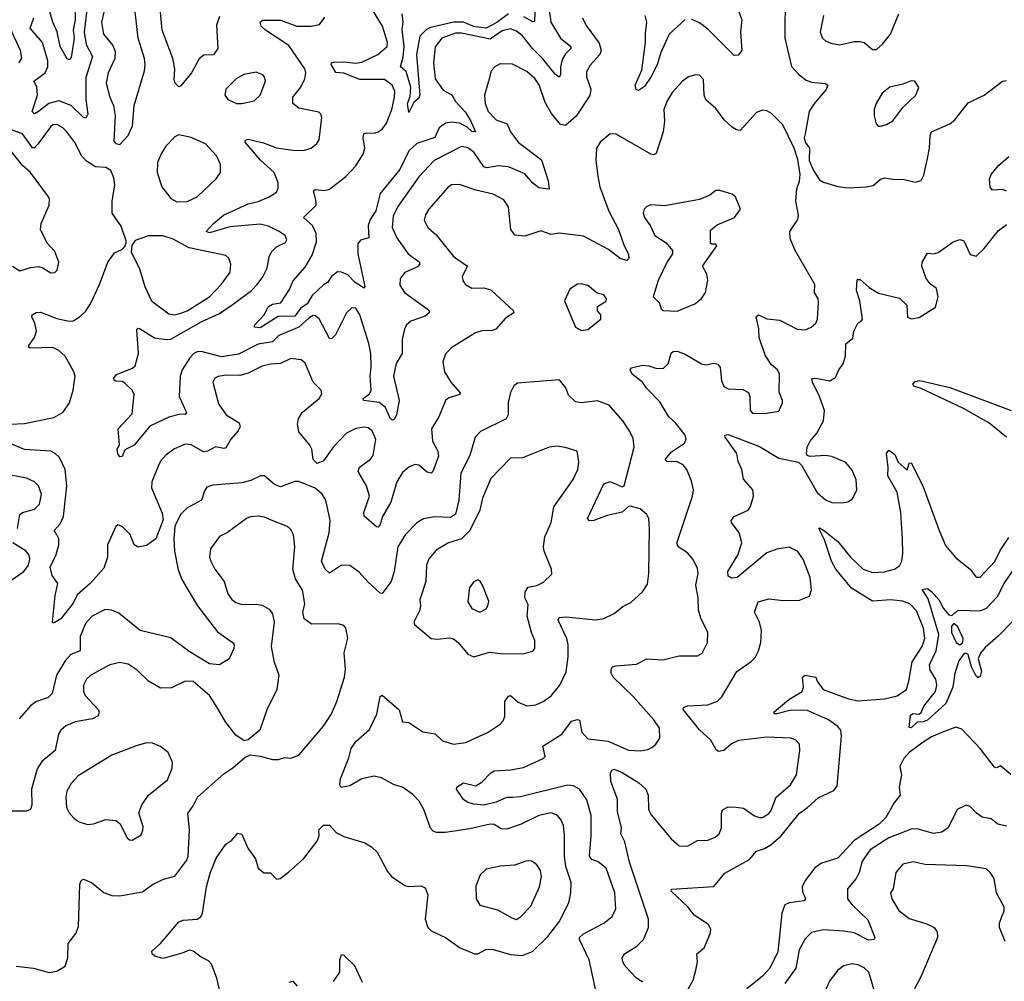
# Model space of a CAD drawing. Extents: x 1771496 to 1971148, y 471553 to 643630.
# Tile 499 of 656: x 1844372 to 1849213, y 620340 to 625066. Entities that reach past the tile are written whole.
import ezdxf

# ---------------------------------------------------------------- set-up
doc = ezdxf.new("R2010")
doc.units = 0

msp = doc.modelspace()

# ---------------------------------------------------------------- linework, layer by layer
at = {"layer": '0CON10XD'}
for points in [[(1844642.6, 625135), (1844644.3, 625065), (1844635.1, 625015), (1844639.6, 624975), (1844625, 624880), (1844615, 624869.2), (1844604.6, 624874.6), (1844570.4, 624935), (1844556.4, 625006.4), (1844534.2, 625054.2), (1844492.3, 625202.3)], [(1848135.6, 625194.4), (1848134.1, 624975), (1848166.9, 624836.9), (1848204.8, 624794.8), (1848238.5, 624768.5), (1848265, 624758.9), (1848333.3, 624753.3), (1848345.8, 624745), (1848337.1, 624722.9), (1848275, 624650), (1848254.4, 624615), (1848234.2, 624505.8), (1848230, 624485), (1848234.4, 624465), (1848255.6, 624435), (1848253.8, 624375), (1848275, 624325.7), (1848305, 624280), (1848325, 624267.5), (1848395, 624247.1), (1848445, 624240)], [(1846975.3, 625115), (1846983.5, 625055), (1847030.8, 624975), (1847082.2, 624935), (1847082.2, 624925), (1847055, 624899.5), (1847039, 624871), (1847031.6, 624835), (1847031.9, 624795), (1847025, 624784.3), (1847005, 624799.5), (1846945, 624874.7), (1846894.2, 624924.2), (1846845, 624987.6), (1846815, 625010.7), (1846785, 625021.8), (1846745, 625012), (1846685, 624971), (1846545, 625001), (1846515, 624999.5), (1846447.9, 624975), (1846415, 624932.9), (1846405.9, 624855), (1846415.4, 624775), (1846455, 624720.9), (1846497.4, 624697.4), (1846515.4, 624665), (1846562.9, 624612.9), (1846587.1, 624575), (1846613.3, 624515), (1846595, 624516.7), (1846569.9, 624539.9), (1846535, 624558), (1846495, 624563.2), (1846465, 624558.7), (1846435, 624535.4), (1846413.2, 624486.8), (1846325, 624457.4), (1846285, 624422.5), (1846240.5, 624329.5), (1846145, 624212.7), (1846122.7, 624127.3), (1846095.7, 624085), (1846085.4, 624055.4), (1846088.1, 623995), (1846047.1, 623982.9), (1846034.7, 623965.3), (1846035.4, 623915), (1846068.8, 623755), (1846065, 623747.5), (1846052, 623755), (1846020.9, 623775), (1845985, 623812), (1845955, 623825.4), (1845935, 623826.9), (1845905.5, 623805), (1845885.4, 623774.6), (1845865, 623763.3), (1845809.4, 623710.6), (1845785, 623670.6), (1845753, 623647), (1845725, 623608.5), (1845642.1, 623607.9), (1845555, 623552.4), (1845526, 623555), (1845527.1, 623565), (1845574.2, 623615), (1845595, 623656.7), (1845615, 623668.9), (1845656.2, 623675), (1845699.3, 623740.7), (1845716.6, 623783.4), (1845775, 623850.5), (1845810.3, 623909.7), (1845831.5, 623975), (1845830.5, 624015), (1845812, 624055), (1845767.5, 624095), (1845829.6, 624155), (1845830.4, 624175), (1845817.1, 624225), (1845825, 624231.9), (1845872.3, 624227.7), (1845895, 624233.2), (1845975, 624295.4), (1846025, 624348.8), (1846061.6, 624405), (1846069.6, 624435), (1846060.5, 624485), (1846064.3, 624505), (1846075, 624510.5), (1846115, 624508.2), (1846135, 624514.6), (1846155, 624529.1), (1846175, 624557.8), (1846202.4, 624625), (1846215.6, 624685), (1846215.8, 624715), (1846202.7, 624745), (1846165, 624771.8), (1846045, 624772.3), (1845965, 624804.3), (1845927, 624807), (1845903.5, 624846.5), (1845905.6, 624854.4), (1845915, 624857.1), (1845965, 624859), (1846025, 624852.2), (1846055, 624857.1), (1846132.5, 624895), (1846178.9, 624935), (1846180.4, 624955), (1846155.4, 625035), (1846088.1, 625145)], [(1844702, 625115), (1844689.7, 625005), (1844698.3, 624945), (1844729.5, 624885), (1844697.4, 624782.6), (1844697.1, 624675), (1844707.3, 624602.7), (1844697.3, 624582.7), (1844685, 624585.5), (1844625.2, 624645.2), (1844565, 624668.2), (1844515, 624654.8), (1844465.2, 624614.8), (1844445, 624603.1), (1844433.8, 624615), (1844459.4, 624695), (1844456.6, 624736.6), (1844442.2, 624765), (1844497.3, 624805), (1844509.6, 624835), (1844511, 624865), (1844484, 624954), (1844423.8, 625025), (1844441.2, 625075)], [(1844786.1, 625103.9), (1844773.7, 625053.7), (1844783.3, 624995), (1844829.4, 624939.4), (1844840.7, 624910.7), (1844840, 624875), (1844807.5, 624805), (1844797.7, 624755), (1844814.6, 624685), (1844833.2, 624645), (1844840.9, 624595), (1844835, 624470), (1844845, 624457.5), (1844865, 624452.5)], [(1844865, 624452.5), (1844905, 624496.7), (1844925.8, 624545), (1844934.4, 624645), (1844985.3, 624815), (1844988.4, 624845), (1844985.3, 624875), (1844954.1, 624975), (1844939.6, 625105)], [(1845355, 625082), (1845339.8, 625040.2), (1845345.7, 624924.3), (1845325, 624893.8), (1845278, 624892), (1845255, 624874.4), (1845217.1, 624805), (1845165, 624741.1), (1845155, 624735.8), (1845136.7, 624755), (1845131.5, 624771.5), (1845135.4, 624825), (1845125.5, 624875), (1845071.8, 625015), (1845064, 625105)], [(1846775, 625095.2), (1846718.1, 625051.9), (1846665, 625024.5), (1846605, 625032.6), (1846554.7, 625054.7), (1846506.4, 625053.6), (1846392.1, 625027.9), (1846372.1, 625017.9), (1846338.8, 624985), (1846323.4, 624895), (1846340, 624695), (1846335, 624680), (1846310, 624660), (1846285, 624610), (1846279.1, 624655), (1846291.7, 624688.3), (1846294.8, 624735), (1846271.6, 624811.6), (1846244.4, 624835), (1846258.3, 624881.7), (1846262, 624935), (1846251.8, 625018.2), (1846257, 625055), (1846252.6, 625095)], [(1846904.8, 625105), (1846902.7, 625057.3), (1846895, 625055.6), (1846850.5, 625080.5)], [(1847905.5, 625115.5), (1847923.6, 625065), (1847915.6, 625005), (1847923.1, 624915), (1847905, 624892.5), (1847885, 624890), (1847755, 625019.2), (1847715, 625050.8), (1847675, 625068.5)], [(1848585, 624919.2), (1848615, 624945.7), (1848654.6, 624995.4), (1848694.4, 625095)], [(1847139.5, 625075), (1847157.8, 625037.8), (1847221.7, 624951.7), (1847231.8, 624915), (1847223.8, 624895), (1847176.9, 624843.1), (1847159.8, 624810.2), (1847159.5, 624785), (1847180, 624725), (1847175.9, 624694.1), (1847108, 624592), (1847055, 624546.7), (1847030.6, 624550.6), (1846986.4, 624605), (1846955, 624660), (1846925.5, 624745.5), (1846905, 624776.9), (1846865, 624811.1), (1846795, 624847.3), (1846735, 624848.9), (1846708.8, 624835), (1846690, 624815), (1846676.7, 624765), (1846657.5, 624695), (1846660.4, 624655), (1846675.5, 624615), (1846714.7, 624574.7), (1846769.4, 624555), (1846785.9, 624515.9), (1846825, 624462.5), (1846937.4, 624377.4), (1846971.2, 624275), (1846975.8, 624234.2), (1846925, 624240.8), (1846895, 624263.1), (1846855, 624308.2), (1846775, 624343.2), (1846725, 624348.1), (1846668.9, 624338.9), (1846655, 624342.9), (1846605, 624415.4), (1846575, 624435.9), (1846545, 624442.7), (1846409.4, 624375), (1846335, 624293.5), (1846231.5, 624148.5), (1846208.6, 624101.4), (1846203.8, 624045), (1846226.2, 623995), (1846282.9, 623915), (1846335.8, 623875.8), (1846339.4, 623865), (1846328.3, 623851.7), (1846265, 623824), (1846242.5, 623795), (1846241.7, 623761.7), (1846263.5, 623725), (1846375.8, 623645), (1846385.8, 623635), (1846386, 623625), (1846365, 623610), (1846294.7, 623585.3), (1846273.3, 623566.7), (1846264, 623546), (1846253.3, 623495), (1846253.4, 623425), (1846223.5, 623376.5), (1846209.7, 623315), (1846237.1, 623195), (1846224.4, 623125), (1846215, 623103.3), (1846205, 623098), (1846195, 623104.2), (1846170, 623160), (1846140, 623185), (1846063.3, 623195), (1846061.4, 623205), (1846091.9, 623228.1), (1846100.8, 623245), (1846094.8, 623314.8), (1846099.4, 623360.6), (1846099.2, 623425), (1846089.1, 623475), (1846045, 623616), (1846025, 623648.6), (1846005, 623650.6), (1845979.5, 623625), (1845925, 623517.5), (1845905, 623497.5), (1845895, 623500), (1845845, 623595.6), (1845825, 623611.5), (1845815, 623611.8), (1845795, 623600.7), (1845745.2, 623554.8), (1845646.9, 623515), (1845615, 623482.4), (1845545, 623471.3), (1845448, 623422), (1845365, 623409.2), (1845265, 623436), (1845245, 623434.3), (1845227.7, 623425), (1845208.6, 623405), (1845171, 623345), (1845161.6, 623315), (1845155.4, 623215), (1845192, 623135), (1845185, 623126.2), (1845162.2, 623127.8), (1845105, 623112.2), (1845012.2, 623067.8), (1844935.6, 622975), (1844888.3, 622951.7), (1844875, 622920), (1844865, 622917.5), (1844855, 622933.3), (1844852, 622955), (1844862, 622975), (1844856, 623055), (1844925, 623129.2), (1844935.5, 623225), (1844925.6, 623245), (1844889.5, 623279.5), (1844875, 623287.8), (1844845, 623289.4), (1844836, 623295), (1844834.4, 623305), (1844847.3, 623322.7), (1844926.2, 623353.8), (1844940, 623365), (1844955.7, 623425), (1844947.3, 623542.7), (1844955, 623550), (1844965, 623547.1), (1845035, 623502.7), (1845093.9, 623493.9), (1845115, 623496.5), (1845265, 623581.9), (1845355, 623622.3), (1845422.2, 623667.8), (1845511.2, 623735), (1845540, 623765), (1845567.5, 623802.5), (1845588.4, 623845), (1845598.5, 623901.5), (1845609.5, 623925), (1845635, 623950), (1845678.8, 623971.2), (1845685.9, 623984.1), (1845677.5, 624005), (1845648.6, 624025), (1845595, 624051.1), (1845555, 624060.7), (1845405, 624049), (1845305, 624019.5), (1845289.2, 624025), (1845325.4, 624065), (1845374.8, 624105.2), (1845495, 624160.8), (1845545, 624172.7), (1845598.8, 624195), (1845635, 624218.8), (1845642.1, 624237.9), (1845642.2, 624265), (1845623.8, 624315), (1845556.6, 624376.6), (1845480, 624465), (1845482.9, 624475), (1845495, 624480), (1845570.9, 624460.9), (1845635, 624437.1), (1845715, 624425.5), (1845767, 624423), (1845805.6, 624434.4), (1845832.7, 624457.3), (1845844.1, 624475.9), (1845857.5, 624585), (1845852.7, 624602.7), (1845842.7, 624612.7), (1845745, 624630.9), (1845715.5, 624655), (1845714.5, 624685), (1845754.6, 624735), (1845773.8, 624775), (1845778.5, 624805), (1845773.8, 624825), (1845695, 624939.1), (1845580, 625015), (1845558.6, 625035), (1845553.8, 625055), (1845565.8, 625064.2), (1845655, 625064.6), (1845735, 625034.7), (1845805.4, 625034.6), (1845846.6, 625043.4), (1845871.7, 625078.3)], [(1847645, 625067.8), (1847564.7, 624995), (1847524.8, 624905), (1847505.9, 624845), (1847475.5, 624784.5), (1847445, 624737.5), (1847415, 624718), (1847403, 624723), (1847399.1, 624745), (1847431.7, 624818.3), (1847449, 624955), (1847449.1, 624999.1), (1847455.2, 625055), (1847447, 625087)], [(1848323.6, 625086.4), (1848308, 625005), (1848320, 624975), (1848335, 624962), (1848360.9, 624950.9), (1848405, 624943.3), (1848475, 624958.9), (1848505, 624959.2), (1848525, 624953.8), (1848565, 624920), (1848585, 624919.2)], [(1844367.5, 624855), (1844383, 624877), (1844375.6, 624915), (1844324.7, 625025)], [(1845465, 624654.4), (1845525, 624667.5), (1845554, 624695), (1845580, 624765), (1845576.2, 624785), (1845566.7, 624795), (1845535, 624808.6), (1845473.4, 624796.6), (1845436.2, 624775), (1845386.2, 624725), (1845381.2, 624695), (1845395, 624673.8), (1845437.5, 624655), (1845465, 624654.4)], [(1847213.3, 620255), (1847171.8, 620445), (1847124.6, 620545), (1847125.4, 620555), (1847145, 620572.8), (1847245, 620626.5), (1847285, 620658.6), (1847303.8, 620696.2), (1847298.2, 620775), (1847256.5, 620896.5), (1847216.9, 620926.9), (1847185, 620939.2), (1847173.4, 620955), (1847182.3, 621055), (1847182.1, 621155), (1847161.2, 621231.2), (1847125, 621284.3), (1847095, 621300), (1847065, 621304.1), (1846835, 621246.2), (1846797.1, 621242.9), (1846765, 621242.9), (1846715, 621220.3), (1846655, 621205.8), (1846605, 621211.2), (1846575, 621219.3), (1846554.3, 621234.3), (1846520, 621285), (1846521.2, 621295), (1846555, 621316.2), (1846615, 621300.8), (1846645, 621318.6), (1846689.4, 621365), (1846705, 621373.8), (1846785, 621378.9), (1846848.7, 621391.3), (1846945.7, 621435), (1846956.5, 621445), (1846943.5, 621496.5), (1847037.1, 621555), (1847085, 621618.1), (1847115, 621627.5), (1847125, 621623.3), (1847136.5, 621565), (1847165, 621532.1), (1847265, 621520.8), (1847365, 621475.4), (1847425, 621473.6), (1847460.7, 621479.3), (1847480.7, 621489.3), (1847500, 621505), (1847519.2, 621535), (1847518.1, 621585), (1847489.5, 621625), (1847389.3, 621739.3), (1847290, 621835), (1847280, 621855), (1847280, 621875), (1847286.7, 621885), (1847305, 621891.4), (1847405, 621899.4), (1847455, 621925.7), (1847535, 621920), (1847615, 621940), (1847705, 621940), (1847727.3, 621952.7), (1847754.2, 622005), (1847755.8, 622055), (1847721.4, 622125), (1847710, 622165), (1847707.7, 622225), (1847696.4, 622286.4), (1847707.6, 622345), (1847705, 622368.8), (1847683.3, 622413.3), (1847655.4, 622445.4), (1847609.2, 622475), (1847603.6, 622493.6), (1847680.6, 622725), (1847684.4, 622755.6), (1847675, 622798.8), (1847651.8, 622855), (1847635, 622878.9), (1847605, 622892.5), (1847555.7, 622895.7), (1847546, 622905), (1847577.4, 622942.6), (1847641.5, 622985), (1847649.1, 623005), (1847644.5, 623025), (1847596.9, 623085), (1847563.5, 623115), (1847518.8, 623188.8), (1847454.7, 623254.7), (1847434.7, 623284.7), (1847384.2, 623325), (1847373.3, 623345), (1847380, 623355), (1847435, 623368.5), (1847465, 623365.4), (1847505, 623351.5), (1847536.9, 623353.1), (1847560, 623375), (1847575, 623428), (1847585, 623435.6), (1847605, 623436.9), (1847645, 623423.1), (1847725, 623374.5), (1847745, 623370.5), (1847785, 623378.1), (1847805, 623373.8), (1847816.8, 623356.8), (1847822.4, 623292.4), (1847835, 623263.8), (1847855, 623252), (1847928.3, 623248.3), (1847955, 623233.3), (1847961.4, 623215), (1847964, 623145), (1847975, 623133.3), (1848035, 623131.2), (1848105, 623142.5), (1848122.5, 623182.5), (1848123.3, 623195), (1848106, 623235), (1848107.3, 623325), (1848097.5, 623345), (1848069.3, 623369.3), (1848037.4, 623417.4), (1848008.2, 623505), (1848006.3, 623546.3), (1847993.3, 623606.7), (1848005, 623615.8), (1848045, 623595.8), (1848109.4, 623589.4), (1848195, 623545.6), (1848235, 623542.7), (1848264.2, 623555), (1848287.5, 623575), (1848294.4, 623595), (1848300.6, 623675), (1848298.9, 623695), (1848280.6, 623725), (1848281.8, 623765), (1848183.1, 623935), (1848160.4, 623990.4), (1848159.1, 624025), (1848197.8, 624085), (1848201.4, 624105), (1848188.6, 624175), (1848192.9, 624235), (1848206.4, 624273.6), (1848209.2, 624305), (1848199, 624379), (1848180, 624435), (1848125, 624548.9), (1848068.1, 624605), (1848045, 624617.8), (1848025, 624621.9), (1847995, 624610), (1847915, 624521.9), (1847896.7, 624525), (1847875, 624538.1), (1847835.6, 624575), (1847795, 624629.4), (1847745, 624672.9), (1847737.3, 624695), (1847735, 624772.5), (1847715, 624793.8), (1847695, 624796), (1847660, 624785), (1847630.8, 624765), (1847580.8, 624709.2), (1847553.3, 624665), (1847538.9, 624625), (1847541.9, 624568.1), (1847535.5, 624515), (1847500.9, 624409.1), (1847487.8, 624402.2), (1847475, 624405.6), (1847305, 624504.2), (1847275, 624505.8), (1847226, 624465), (1847208.1, 624435), (1847204.5, 624374.5), (1847215, 624296.7), (1847225.4, 624245), (1847269.3, 624125), (1847316.6, 624035), (1847344.2, 623954.2), (1847365, 623913.8), (1847367.8, 623892.2), (1847356.6, 623883.4), (1847325, 623893.5), (1847266.7, 623936.7), (1847145, 624002.5), (1847025, 624017.5), (1846985, 624011.1), (1846935, 624028.5), (1846855, 624002.1), (1846806.9, 624006.9), (1846786.4, 624035), (1846774.7, 624144.7), (1846751.8, 624181.8), (1846699.6, 624209.6), (1846615, 624229.1), (1846535, 624256.9), (1846495.5, 624254.5), (1846475, 624240.6), (1846383.1, 624135), (1846366.7, 624106.7)], [(1848445, 624240), (1848535, 624244.2), (1848569.1, 624250.9), (1848605, 624282.5), (1848625, 624289.4), (1848675, 624280.6), (1848715, 624283.1), (1848775, 624268), (1848804.1, 624275.9), (1848817, 624303), (1848835.4, 624384.6), (1848845.5, 624435), (1848848.2, 624495), (1848855.7, 624515), (1848945.4, 624554.6), (1848970, 624575), (1849035, 624657.1), (1849115, 624695.5), (1849205, 624764.4), (1849225, 624768.1)], [(1848605, 624543.3), (1848635, 624551.2), (1848665, 624568.8), (1848714.5, 624635.5), (1848778.8, 624695), (1848793, 624733), (1848773.8, 624763.8), (1848755, 624766.2), (1848715, 624750), (1848650, 624735), (1848613.3, 624705), (1848583.3, 624655), (1848573.8, 624625), (1848573.9, 624593.9), (1848583.3, 624555), (1848593.9, 624543.9), (1848605, 624543.3)], [(1844258, 623075), (1844395, 623081.1), (1844539.5, 623110.5), (1844585, 623137.8), (1844617.3, 623182.7), (1844635.3, 623245), (1844643.9, 623315), (1844638.7, 623335), (1844595, 623412.9), (1844565, 623440.9), (1844535, 623455.3), (1844422.7, 623452.7), (1844416.2, 623455), (1844416.9, 623465), (1844445, 623504.2), (1844453.8, 623535), (1844446.2, 623576.2), (1844432, 623605), (1844433.8, 623615), (1844452.6, 623627.4), (1844475, 623629.2), (1844555, 623598.5), (1844615.5, 623584.5), (1844635, 623586.7), (1844664.2, 623605), (1844695, 623631.4), (1844720.8, 623669.2), (1844764.4, 623765), (1844804.6, 623875.4), (1844838.9, 623921.1), (1844873.8, 623936.2), (1844888.8, 623951.2), (1844897.5, 623975), (1844871.2, 624051.2), (1844826.2, 624115), (1844826, 624175), (1844839.2, 624255), (1844835, 624290), (1844820, 624325), (1844795, 624340), (1844745, 624342.5), (1844700.5, 624370.5), (1844678.2, 624395), (1844642.8, 624462.8), (1844603.3, 624515), (1844584.5, 624535), (1844555, 624551.2), (1844535, 624550), (1844525, 624541.5), (1844460.8, 624455), (1844445, 624436.9), (1844435, 624436.9), (1844385, 624506), (1844326.7, 624526.7)], [(1845145, 624170.5), (1845195, 624172.7), (1845244.7, 624195.3), (1845337.5, 624285), (1845359.2, 624315), (1845360, 624355), (1845341.9, 624395), (1845285, 624455.6), (1845215, 624487.3), (1845155, 624500), (1845135, 624490), (1845090.6, 624445), (1845068.9, 624411.1), (1845049.2, 624365), (1845048.6, 624315), (1845070.6, 624245), (1845115, 624186.9), (1845145, 624170.5)], [(1844336.7, 623855), (1844372.5, 623832.5), (1844425, 623848.6), (1844465, 623852.9), (1844485, 623847.5), (1844525, 623822), (1844545, 623823.8), (1844556.2, 623835), (1844564, 623875), (1844545, 623926.7), (1844507.8, 623967.8), (1844474.6, 624034.6), (1844477.3, 624065), (1844517.1, 624155), (1844519.2, 624185), (1844514.2, 624195), (1844424.6, 624315), (1844385, 624349.6), (1844330.5, 624420.5)], [(1849223.6, 624223.6), (1849205, 624232), (1849155, 624228.8), (1849143.8, 624243.8), (1849141.2, 624285), (1849148.8, 624305), (1849185, 624350), (1849235, 624393.8)], [(1847605, 623634.5), (1847690.9, 623669.1), (1847724.4, 623695.6), (1847744.3, 623725), (1847755.7, 623785.7), (1847750, 623815), (1847730, 623855), (1847800, 623955), (1847795, 623962.5), (1847775, 623962.5), (1847768.3, 623968.3), (1847768.3, 624031.7), (1847801.7, 624058.3), (1847887.5, 624095), (1847916.7, 624135), (1847891.2, 624195), (1847875, 624208.8), (1847815, 624227.5), (1847795, 624227.5), (1847765, 624203.3), (1847715, 624183.3), (1847545, 624152), (1847475, 624156), (1847455, 624148.8), (1847442, 624135), (1847438, 624115), (1847444, 624095), (1847472, 624055), (1847495.7, 624005.7), (1847550.3, 623970.3), (1847581.7, 623931.7), (1847581.2, 623915), (1847555, 623876.2), (1847511.5, 623785), (1847486.7, 623705), (1847516.2, 623676.2), (1847525.7, 623645.7), (1847535, 623637.5), (1847605, 623634.5)], [(1846366.7, 624106.7), (1846361.3, 624081.3), (1846379.2, 624045), (1846419.5, 624009.5), (1846505, 623902.9), (1846573.8, 623855), (1846547.5, 623805), (1846550.8, 623785), (1846564, 623765), (1846595, 623747.1), (1846655, 623748.1), (1846688.6, 623738.6), (1846800, 623635), (1846801.2, 623625), (1846760.5, 623599.5), (1846714, 623545), (1846695, 623538.5), (1846645, 623537.9), (1846613, 623527), (1846497.5, 623455), (1846465.6, 623424.4), (1846452.2, 623385), (1846461.1, 623335), (1846492.5, 623285), (1846537.3, 623232.7), (1846535.5, 623224.5), (1846482.5, 623207.5), (1846465, 623194.3), (1846432.4, 623115), (1846396.8, 623055), (1846401.5, 622995), (1846427.5, 622945), (1846430.5, 622920.5), (1846402.9, 622845), (1846395, 622837.1), (1846375, 622842.7), (1846335, 622877.1), (1846315, 622880.5), (1846285, 622867.5), (1846255, 622841.1), (1846226.9, 622795), (1846197.1, 622695), (1846155.4, 622625), (1846144.3, 622585), (1846135, 622572), (1846126, 622574), (1846065.6, 622625.6), (1846064.6, 622645), (1846092.7, 622725), (1846077.3, 622775), (1846036.4, 622845), (1846043.3, 622866.7), (1846095.5, 622905), (1846109.3, 622925), (1846123.1, 623003.1), (1846105.9, 623045.9), (1846085, 623060.6), (1846065, 623063.5), (1846025, 623056.4), (1845979.2, 623035), (1845915, 622967.5), (1845865, 622897.8), (1845835, 622884.5), (1845814.5, 622905), (1845808.6, 622955), (1845798.6, 622975), (1845745, 623041.2), (1845738.7, 623078.7), (1845742.7, 623105), (1845761.1, 623135), (1845844.3, 623205), (1845857.3, 623227.3), (1845854, 623245), (1845814.7, 623284.7), (1845775, 623378), (1845756.2, 623395), (1845705, 623401.4), (1845655, 623377.2), (1845605, 623373.9), (1845565, 623363.4), (1845495, 623328.7), (1845455, 623317.3), (1845385, 623318.7), (1845347.1, 623312.9), (1845330.8, 623305), (1845321.4, 623285), (1845348.9, 623178.9), (1845387.8, 623125), (1845450.6, 623085), (1845455.4, 623065), (1845446.4, 623045), (1845409.5, 623005), (1845385, 622961.4), (1845375, 622958.5), (1845335, 622967.8), (1845295, 622946.2), (1845275, 622942.5), (1845215, 622977.5), (1845185, 622979.5), (1845133.5, 622956.5), (1845092.8, 622927.2), (1845063.9, 622896.1), (1845052.6, 622872.6), (1845022.3, 622795), (1845019.6, 622765), (1845071.7, 622641.7), (1845077.5, 622607.5), (1845042.1, 622515), (1844995, 622482), (1844954.2, 622474.2), (1844935.2, 622485.2), (1844915, 622535.6), (1844876, 622575), (1844855, 622582.9), (1844845, 622575.6), (1844802.9, 622485), (1844802.9, 622425), (1844785, 622371.2), (1844718.2, 622295), (1844655, 622238.8), (1844635, 622199.3), (1844575, 622121.8), (1844545, 622103.3), (1844535, 622100), (1844532.5, 622105), (1844546.4, 622236.4), (1844560, 622295), (1844530.8, 622335), (1844521.2, 622375), (1844551.8, 622438.2), (1844563.8, 622485), (1844563.8, 622515), (1844552.5, 622537.5), (1844541.9, 622555), (1844571.5, 622588.5), (1844586.9, 622625), (1844602.9, 622775), (1844595.4, 622855), (1844566.9, 622915), (1844546.5, 622935), (1844525, 622945.8), (1844395, 622953.1), (1844305, 622992)], [(1848962.5, 623975), (1848995, 623986.2), (1849015, 623980), (1849045, 623912.5), (1849075, 623904), (1849115, 623941.2), (1849185, 624030), (1849225, 624060)], [(1845135, 623616.2), (1845165, 623623.5), (1845195, 623635.9), (1845305.2, 623704.8), (1845365, 623766.9), (1845406.5, 623825), (1845410.6, 623865), (1845400.8, 623895), (1845385, 623906.9), (1845205, 623945.3), (1845127.1, 623987.1), (1845075, 624004.5), (1845005.7, 624004.3), (1844939.3, 623980.7), (1844923, 623957), (1844920, 623925), (1844961.1, 623841.1), (1844986.9, 623755), (1845020.7, 623685), (1845105, 623621.5), (1845135, 623616.2)], [(1847435.5, 620335.5), (1847405.5, 620355.5), (1847349.2, 620415), (1847337.1, 620435), (1847334.2, 620455), (1847345.8, 620475), (1847406.9, 620513.1), (1847439.2, 620545), (1847464.1, 620604.1), (1847463.3, 620645), (1847370.2, 620925), (1847348, 621025), (1847327.9, 621065), (1847330.8, 621095), (1847311.2, 621175), (1847311.6, 621235), (1847278.3, 621321.7), (1847277.3, 621362.7), (1847282.9, 621377.1), (1847295, 621382.5), (1847335, 621366.8), (1847415.8, 621315), (1847450, 621285), (1847461.5, 621255), (1847464.7, 621185.3), (1847475, 621159.5), (1847575, 621040.4), (1847615, 621006.4), (1847655, 621004.5), (1847705, 621032.2), (1847756.2, 621033.8), (1847791.7, 621048.3), (1847810.8, 621065), (1847822.9, 621095), (1847822.2, 621165), (1847827.8, 621182.2), (1847855, 621197.1), (1847894.4, 621195.6), (1847931.7, 621191.7), (1847985, 621154), (1848010, 621145), (1848025, 621145.8), (1848055, 621164.3), (1848065, 621176.2), (1848091.4, 621245), (1848161.4, 621305), (1848191.1, 621355), (1848208.6, 621475), (1848205.7, 621505.7), (1848188.8, 621525), (1848165, 621535.6), (1848045, 621539.5), (1847906.4, 621523.6), (1847872.4, 621507.6), (1847835, 621474.2), (1847808.8, 621468.8), (1847797, 621477), (1847770, 621525), (1847715.2, 621575.2), (1847634.3, 621675.7), (1847636, 621685), (1847655, 621693.5), (1847755, 621698.9), (1847803.7, 621716.3), (1847825, 621738), (1847897.7, 621862.3), (1847968.8, 621911.2), (1847988, 621932), (1848004.4, 621965), (1848015.7, 622005.7), (1848018.9, 622065), (1848010, 622105), (1847985.4, 622155), (1848002.5, 622205), (1848055, 622220.6), (1848128.3, 622211.7), (1848206.1, 622213.9), (1848255, 622233.3), (1848266.1, 622263.9), (1848258.6, 622325), (1848224.5, 622414.5), (1848196, 622455), (1848155, 622473.5), (1848095.4, 622464.6), (1848045, 622446.5), (1847900, 622325), (1847871.8, 622321.8), (1847855, 622331.2), (1847854.4, 622355), (1847902.5, 622435), (1847922.2, 622495), (1847909.4, 622545), (1847871.2, 622595), (1847870, 622605), (1847885.6, 622624.4), (1847953.6, 622656.4), (1847965, 622673.3), (1847980, 622725), (1847976.2, 622756.2), (1847931.1, 622808.9), (1847923.3, 622855), (1847904.4, 622894.4), (1847898.9, 622935), (1847841.2, 623015), (1847840, 623025), (1847855, 623027.8), (1848009.1, 622969.1), (1848105, 622912.1), (1848201.2, 622891.2), (1848216.1, 622876.1), (1848292.9, 622742.9), (1848335, 622706.5), (1848365, 622693.6), (1848415, 622692.2), (1848443.3, 622696.7), (1848467.8, 622712.2), (1848488.5, 622755), (1848485.5, 622804.5), (1848465, 622852.5), (1848435, 622890), (1848365, 622918.9), (1848335, 622924.4), (1848259.3, 622919.3), (1848244, 622924), (1848240, 622935), (1848243.8, 622965), (1848259.2, 622995), (1848291.4, 623035), (1848324.6, 623095.4), (1848330, 623145), (1848305, 623214.2), (1848269.5, 623285), (1848267.7, 623302.3), (1848285.3, 623305.3), (1848355, 623291.4), (1848383, 623307), (1848399.5, 623345), (1848421.9, 623375), (1848431.8, 623415), (1848435, 623473.8), (1848468.2, 623501.8), (1848473.5, 623535), (1848492.5, 623575), (1848507.7, 623582.3), (1848515.7, 623594.3), (1848503.8, 623685), (1848487.3, 623735), (1848490, 623790), (1848505, 623790), (1848549.5, 623749.5), (1848595, 623722.2), (1848698.3, 623698.3), (1848733.8, 623663.8), (1848737.5, 623605), (1848756.4, 623596.4), (1848795, 623602.5), (1848875, 623653.8), (1848888, 623705), (1848880, 623745), (1848848.8, 623768.8), (1848830, 623795), (1848807.5, 623855), (1848809.2, 623875), (1848835, 623918.8), (1848865, 623916), (1848887.9, 623922.1), (1848962.5, 623975)], [(1847135, 623539.2), (1847165, 623543.8), (1847228.8, 623595), (1847228.8, 623615), (1847213.3, 623635), (1847213, 623657), (1847256.4, 623683.6), (1847257.5, 623695), (1847243.6, 623713.6), (1847211.7, 623721.7), (1847165, 623759.2), (1847135, 623768.6), (1847115, 623766), (1847077.7, 623742.3), (1847051.2, 623685), (1847104.5, 623554.5), (1847135, 623539.2)], [(1845357.8, 620285), (1845340.9, 620355), (1845315.6, 620425), (1845300.8, 620440.8), (1845265, 620458.5), (1845225, 620488.9), (1845205, 620493.3), (1845171.6, 620478.4), (1845075, 620452.1), (1845036.4, 620463.6), (1845023.3, 620475), (1845022, 620488), (1845064.7, 620525.3), (1845155, 620631.5), (1845175, 620640.8), (1845245, 620644.6), (1845263, 620657), (1845270.8, 620675), (1845290.5, 620805), (1845308.1, 620871.9), (1845337.5, 620945), (1845385, 621013.3), (1845415, 621033.3), (1845445, 621068.8), (1845463.6, 621063.6), (1845494.2, 620995), (1845531.7, 620941.7), (1845545, 620896.2), (1845572.7, 620872.7), (1845605, 620873.3), (1845635, 620841.2), (1845652.5, 620845), (1845694.1, 620875.9), (1845767.4, 620942.6), (1845835, 621028.8), (1845844.2, 621055), (1845842.9, 621085), (1845865, 621107.8), (1845895, 621107.8), (1845930.2, 621070.2), (1845965, 621052.2), (1846068.8, 621021.2), (1846101.7, 621001.7), (1846130, 620975), (1846180.3, 620880.3), (1846200, 620855), (1846265, 620811.2), (1846285, 620806.2), (1846345, 620810), (1846365, 620800), (1846378.6, 620765), (1846366, 620645), (1846378.8, 620605), (1846395, 620588.8), (1846465, 620555.7), (1846535, 620505.7), (1846607.5, 620475), (1846625, 620474.3), (1846663.8, 620496.2), (1846695, 620498.5), (1846785, 620471.2), (1846842.6, 620467.4), (1846893.6, 620486.4), (1846969.7, 620560.3), (1847025, 620631.9), (1847071.5, 620725), (1847082.5, 620775), (1847082.9, 620825), (1847058.2, 620905), (1847051.2, 620955), (1847050.7, 621059.3), (1847045.3, 621105), (1847033.3, 621135), (1847015, 621157.1), (1846985, 621167.3), (1846924.4, 621155.6), (1846837.2, 621112.8), (1846765, 621087.1), (1846740, 621090), (1846705, 621111.1), (1846685, 621111.8), (1846585, 621090), (1846465, 621072.2), (1846421.3, 621071.3), (1846405, 621077.5), (1846392.4, 621092.4), (1846358.5, 621185), (1846335.5, 621225), (1846305, 621258.2), (1846255, 621293.6), (1846213.8, 621305), (1846150.6, 621340.6), (1846115, 621347.5), (1846055, 621335.7), (1845995, 621301.4), (1845952.5, 621292.5), (1845946.1, 621306.1), (1845949.2, 621335), (1845990.9, 621439.1), (1846002.5, 621485), (1846025, 621518), (1846092.6, 621577.4), (1846127.6, 621652.4), (1846145, 621740), (1846154, 621746), (1846237.8, 621675), (1846255, 621615.8), (1846285, 621611.4), (1846355, 621565.8), (1846415, 621556), (1846451.7, 621521.7), (1846505, 621505.5), (1846565, 621514.3), (1846675, 621564.2), (1846735, 621603.8), (1846749.7, 621620.3), (1846757.9, 621642.1), (1846757.5, 621715), (1846775, 621741.9), (1846785, 621744.4), (1846822.8, 621712.8), (1846865, 621694.1), (1846910.5, 621699.5), (1846945.3, 621714.7), (1846985, 621743.3), (1847028.2, 621795), (1847058.9, 621861.1), (1847069.1, 621935), (1847069.2, 621995), (1847061.5, 622025), (1847019.4, 622115), (1847025, 622128.6), (1847058, 622132), (1847203.6, 622116.4), (1847245, 622123.3), (1847295, 622148.1), (1847338.3, 622181.7), (1847377.6, 622202.4), (1847434.2, 622255), (1847458.3, 622291.7), (1847465.5, 622344.5), (1847469.6, 622565), (1847465.5, 622615), (1847455.8, 622635), (1847422.2, 622662.2), (1847374.6, 622675.4), (1847365, 622674.4), (1847335, 622646.5), (1847260.5, 622629.5), (1847195, 622605.5), (1847173.5, 622603.5), (1847164.4, 622615), (1847244.7, 622785.3), (1847275, 622796.4), (1847335, 622770.6), (1847345, 622776), (1847393.3, 622965), (1847388.2, 623008.2), (1847372.3, 623042.3), (1847338.1, 623095), (1847271.2, 623171.2), (1847213.8, 623193.8), (1847135, 623182.5), (1847105, 623188.6), (1847071.2, 623221.2), (1847056.6, 623256.6), (1847025.6, 623295.6), (1846820.5, 623279.5), (1846802.5, 623267.5), (1846785.5, 623234.5), (1846773.3, 623185), (1846773.5, 623125), (1846764.7, 623105.3), (1846638.3, 623041.7), (1846611.9, 623015), (1846585.4, 622925), (1846541.7, 622838.2), (1846531.4, 622705), (1846514.7, 622635.3), (1846490, 622620), (1846413, 622623), (1846357.4, 622612.6), (1846325, 622593.3), (1846267.8, 622535), (1846231.2, 622475), (1846212.7, 622355), (1846198.9, 622305), (1846155, 622246), (1846145, 622248), (1846083.4, 622303.4), (1846041.5, 622351.5), (1845995, 622384.4), (1845955, 622385.6), (1845895, 622345.8), (1845873.6, 622365), (1845855.5, 622405.5), (1845893.2, 622545), (1845899.1, 622605), (1845876.9, 622705), (1845860, 622735), (1845825, 622764.5), (1845745, 622797.3), (1845725, 622796.4), (1845655, 622770), (1845625, 622781.9), (1845575, 622823.8), (1845556.1, 622823.9), (1845507.9, 622802.1), (1845465, 622790.8), (1845320.9, 622779.1), (1845291.9, 622768.1), (1845280.7, 622750.7), (1845265.7, 622705), (1845194.4, 622665.6), (1845165, 622635.5), (1845142.3, 622595), (1845134.8, 622575), (1845130, 622515), (1845133.4, 622455), (1845151.8, 622361.8), (1845168.8, 622315), (1845246.2, 622185), (1845345, 622056.9), (1845417.2, 622007.2), (1845426, 621995), (1845424.2, 621975), (1845401.2, 621925), (1845355, 621895.7), (1845305, 621901.2), (1845205, 621960.6), (1845115, 622027.5), (1844965, 622064.5), (1844859.1, 622149.1), (1844825, 622164.6), (1844792.2, 622167.8), (1844728.6, 622135), (1844695, 622098.6), (1844669.6, 622035), (1844670, 621965), (1844623.9, 621946.1), (1844595.3, 621915), (1844552.5, 621845), (1844530.8, 621755), (1844512, 621735), (1844455, 621714.5), (1844426.7, 621695), (1844369.4, 621630.6)], [(1849225, 623013.8), (1849136.8, 623085), (1849012.1, 623155), (1848805, 623254.1), (1848768.8, 623265), (1848762.9, 623275), (1848775, 623288.9), (1848797.3, 623292.7), (1848945, 623258.2), (1849246.7, 623145)], [(1846605, 621934.2), (1846682.6, 621957.4), (1846735, 621950.4), (1846845, 621950), (1846895, 621961.9), (1846905.6, 621975), (1846905.4, 622015), (1846888.2, 622055), (1846867.6, 622135), (1846871.7, 622191.7), (1846856.6, 622225), (1846857.3, 622255), (1846872.8, 622277.2), (1846914.1, 622285.9), (1846948.1, 622301.9), (1846988.8, 622341.2), (1846987.5, 622365), (1846950.4, 622455), (1846947.5, 622475), (1846954.6, 622525), (1846984.5, 622595), (1846998.3, 622671.7), (1847094.1, 622805.9), (1847116.2, 622855), (1847121.1, 622891.1), (1847112.5, 622945), (1847054.5, 622964.5), (1847015, 622970), (1846974.7, 622965.3), (1846843.6, 622913.6), (1846785, 622911.1), (1846689.1, 622810.9), (1846647.7, 622715), (1846634.7, 622655), (1846586.1, 622555), (1846545, 622514.8), (1846480.8, 622495), (1846420.1, 622459.9), (1846384, 622416), (1846371.5, 622385), (1846369.2, 622305), (1846340, 622215), (1846343.3, 622185), (1846338.3, 622161.7), (1846310, 622105), (1846313.9, 622093.9), (1846394.4, 622024.4), (1846425, 622021.9), (1846485, 622028.9), (1846505, 622023.1), (1846528.1, 622005), (1846575, 621947.5), (1846605, 621934.2)], [(1847644.1, 620275.9), (1847683.1, 620345), (1847697.1, 620395), (1847704.2, 620435), (1847702, 620475), (1847737.8, 620505), (1847767.4, 620572.6), (1847770.8, 620595), (1847758.6, 620618.6), (1847688, 620665), (1847658.8, 620705), (1847575, 620783.3), (1847576.4, 620793.6), (1847785, 620806.7), (1847839.3, 620870.7), (1847961.2, 620938.8), (1847995, 620978.9), (1848035, 620992.4), (1848065, 621010.6), (1848116.5, 621055), (1848205, 621164.7), (1848245.3, 621195), (1848298.9, 621241.1), (1848375, 621278.1), (1848391.7, 621298.3), (1848413.4, 621545), (1848410.4, 621575), (1848395, 621593.1), (1848348.8, 621625), (1848245, 621671), (1848165, 621673), (1848094.6, 621654.6), (1848082.5, 621655), (1848081.2, 621665), (1848153.5, 621725), (1848218.9, 621765), (1848225.5, 621785), (1848220.8, 621835), (1848235, 621844), (1848287.5, 621835), (1848294, 621815), (1848323.3, 621775), (1848447.6, 621727.6), (1848495, 621718.8), (1848625, 621728.8), (1848686.6, 621743.4), (1848731.8, 621775), (1848744.1, 621815), (1848760.3, 621909.7), (1848810, 621985), (1848823.2, 622025), (1848816.1, 622075), (1848780.9, 622160.9), (1848748.8, 622195), (1848715, 622209.2), (1848655, 622215.7), (1848565, 622208.9), (1848462.8, 622272.8), (1848385, 622366.4), (1848364.2, 622405), (1848329.5, 622509.5), (1848301.2, 622565), (1848305, 622568.8), (1848325, 622557.8), (1848395, 622501.5), (1848457.1, 622425), (1848519.6, 622365), (1848565, 622350), (1848625, 622352.2), (1848673.6, 622366.4), (1848697.5, 622382.5), (1848709.2, 622405), (1848715, 622442.5), (1848713.3, 622513.2), (1848704.7, 622645), (1848686.8, 622745), (1848640, 622825), (1848642.9, 622865), (1848634.4, 622935), (1848645, 622950), (1848675, 622928.8), (1848691.9, 622891.9), (1848735, 622852.5), (1848745, 622887.5), (1848755, 622888.8), (1848812.2, 622775), (1848892.5, 622555), (1848925, 622482.5), (1848975, 622421.2), (1849045, 622365.8), (1849075, 622326), (1849095, 622326.2), (1849166.9, 622403.1), (1849193.1, 622456.9), (1849235, 622521.2)], [(1844361.2, 622565), (1844373.3, 622635), (1844386.2, 622645), (1844445, 622660.9), (1844470, 622685), (1844479.2, 622735), (1844465, 622776), (1844445, 622794.2), (1844405, 622813.3), (1844285.9, 622835.9)], [(1844355, 620413.8), (1844440, 620405), (1844516.4, 620383.6), (1844555, 620390), (1844595, 620413.8), (1844608.5, 620455), (1844610, 620525), (1844647.5, 620575), (1844660.9, 620609.1), (1844667.5, 620815), (1844674, 620835), (1844685, 620841.2), (1844725, 620825.6), (1844785, 620775.7), (1844825, 620761.4), (1844865, 620759.4), (1844975, 620779.4), (1845025, 620815.4), (1845078.7, 620841.3), (1845135, 620857.5), (1845193.1, 620935), (1845200, 620955), (1845206.2, 621085), (1845198.1, 621165), (1845225, 621202.5), (1845245.5, 621245), (1845375, 621359.2), (1845420.5, 621389.5), (1845479.3, 621440.7), (1845505, 621452.5), (1845555, 621446.7), (1845615, 621430), (1845645, 621430), (1845675, 621440), (1845705, 621437.5), (1845745, 621452), (1845865, 621594.2), (1845904.6, 621655.4), (1845931.8, 621715), (1845969.3, 621835), (1845974.6, 621875), (1845966.7, 621955), (1845985.9, 622025.9), (1845976.2, 622075), (1845965, 622088.8), (1845937.3, 622097.3), (1845806.2, 622096.2), (1845771.3, 622121.3), (1845764.2, 622154.2), (1845774.4, 622195), (1845762, 622262), (1845728.9, 622318.9), (1845714.6, 622365), (1845724.5, 622475), (1845718.6, 622535), (1845705, 622561.2), (1845688.8, 622575), (1845625, 622600.6), (1845575, 622620.6), (1845545, 622625.6), (1845506.8, 622623.2), (1845486.7, 622615), (1845393.6, 622546.4), (1845354.5, 622525.5), (1845310.8, 622465), (1845305.8, 622425), (1845311.4, 622405), (1845331.4, 622365), (1845377.8, 622305), (1845395.5, 622245), (1845415, 622217.1), (1845435, 622201.1), (1845465, 622191.5), (1845535, 622194.5), (1845565, 622189.5), (1845598.6, 622168.6), (1845615.5, 622145.5), (1845622.5, 622105), (1845608.5, 621985), (1845620.9, 621915), (1845646.5, 621845), (1845636.5, 621775), (1845587.5, 621675), (1845553.3, 621575), (1845495, 621527.5), (1845475, 621522.5), (1845435, 621550), (1845383.1, 621615), (1845342.2, 621685), (1845305, 621744.3), (1845225, 621813.1), (1845185, 621815.8), (1845118.3, 621781.7), (1845065, 621780), (1845005, 621814.4), (1844949.4, 621869.4), (1844905, 621899.1), (1844865, 621906.2), (1844815, 621895.4), (1844721.9, 621845), (1844701.1, 621825), (1844685.4, 621795), (1844685.4, 621765), (1844693.8, 621745), (1844759.5, 621675), (1844763.1, 621665), (1844757.1, 621645), (1844730.2, 621629.8), (1844645, 621615.5), (1844598, 621595), (1844574.4, 621575), (1844562.7, 621555), (1844545.6, 621475), (1844480.2, 621419.8), (1844458.5, 621385), (1844430.4, 621285), (1844430.9, 621205), (1844425.4, 621184.6), (1844405, 621176.7), (1844285, 621175.6)], [(1844306.9, 622295), (1844392.5, 622355), (1844414.5, 622385), (1844421.8, 622415), (1844418.5, 622435), (1844404.5, 622455), (1844337.5, 622495)], [(1849255, 622109.5), (1849182.4, 622035), (1849118.8, 621981.2), (1849096.7, 621953.3), (1849085.4, 621925), (1849101.2, 621865), (1849095, 621837.5), (1849085, 621832.2), (1849075, 621840), (1849052.9, 621885), (1849035.6, 621945.6), (1849025, 621952.1), (1849015, 621949.1), (1848989.3, 621915), (1848970, 621855), (1848960, 621785), (1848925.7, 621705), (1848835, 621624.1), (1848815, 621615.5), (1848785, 621613.8), (1848755, 621586.2), (1848745, 621587.5), (1848751.7, 621648.3), (1848765, 621655.7), (1848795, 621653.8), (1848805, 621661.2), (1848818.3, 621691.7), (1848875.5, 621764.5), (1848881.2, 621795), (1848876.2, 621825), (1848848.5, 621868.5), (1848845.3, 621895), (1848879.2, 621965), (1848891.6, 622045), (1848839.5, 622219.5), (1848810, 622265), (1848835, 622270), (1848855, 622255.8), (1848895, 622212.5), (1848913.3, 622173.3), (1848940.7, 622140.7), (1848955, 622137.5), (1848969.5, 622150.5), (1848986.1, 622163.9), (1849095, 622160.5), (1849126.3, 622173.7), (1849179.3, 622230.7), (1849212.8, 622295), (1849278.7, 622391.3)], [(1846635, 622154.4), (1846665, 622171.4), (1846674.4, 622185), (1846679.1, 622209.1), (1846647.7, 622287.7), (1846636.4, 622306.4), (1846625, 622312.5), (1846605, 622303.3), (1846584.4, 622275.6), (1846575.6, 622205.6), (1846595, 622172.2), (1846635, 622154.4)], [(1848995, 621994.3), (1849009, 622005), (1849010.5, 622025), (1848985, 622081.5), (1848965, 622098.2), (1848953.7, 622085), (1848953.7, 622053.7), (1848976, 622005), (1848995, 621994.3)], [(1849245, 621356.9), (1849195, 621399.2), (1849175, 621390), (1849165, 621393.1), (1849095, 621483.5), (1849005, 621580), (1848975, 621588.5), (1848914.4, 621565.6), (1848855, 621541.2), (1848814.5, 621515), (1848745.6, 621465), (1848719.1, 621435), (1848699.5, 621395), (1848707.5, 621355), (1848696.5, 621295), (1848701.5, 621255), (1848672.3, 621217.7), (1848631.7, 621145), (1848597.4, 621112.6), (1848475, 621031.9), (1848395.5, 620945), (1848315, 620921.3), (1848281.9, 620898.1), (1848234.8, 620835), (1848219.7, 620805), (1848221.3, 620781.3), (1848235.8, 620745), (1848230, 620735), (1848155, 620726.2), (1848134.8, 620715.2), (1848119, 620675), (1848099.4, 620485), (1848061.2, 620405), (1848024.5, 620365)], [(1844925, 621034.2), (1844969.5, 621060.5), (1844977.9, 621082.1), (1844979.1, 621099.1), (1844957.7, 621167.7), (1844972.1, 621207.9), (1845005.6, 621255), (1845099.1, 621330.9), (1845122.1, 621387.9), (1845122.9, 621415), (1845101.4, 621465), (1845065, 621494.4), (1845025, 621510.6), (1844995, 621511.4), (1844945, 621498.1), (1844825, 621451.4), (1844659.5, 621350.5), (1844625, 621312.5), (1844604.4, 621274.4), (1844599.5, 621245), (1844602.7, 621195), (1844615, 621167.5), (1844639.7, 621139.7), (1844665, 621124), (1844705, 621110.8), (1844735, 621114.4), (1844795, 621135.6), (1844845, 621130), (1844864.3, 621115), (1844900, 621045), (1844912.5, 621035), (1844925, 621034.2)], [(1849225, 621103.1), (1849182.1, 621112.1), (1849148.3, 621138.3), (1849105, 621146.9), (1849076.3, 621166.3), (1849045, 621198.8), (1849025.9, 621205.9), (1848982, 621185), (1848936.7, 621095), (1848907, 621073), (1848865, 621066.2), (1848785, 621088.9), (1848755, 621087.5), (1848645, 621044.7), (1848553.7, 620986.3), (1848515, 620930), (1848500.3, 620875), (1848485, 620845.7), (1848442, 620795), (1848442.2, 620745), (1848465, 620715.6), (1848541.8, 620641.8), (1848576, 620555), (1848573.8, 620545), (1848545, 620542.7), (1848475, 620577.8), (1848425, 620586.5), (1848325, 620593.1), (1848265, 620579.2), (1848235, 620549.2), (1848204.7, 620495.3), (1848188.2, 620405), (1848135, 620330)], [(1846815, 620643.6), (1846835, 620656.9), (1846885, 620710), (1846928.2, 620805), (1846938.2, 620855), (1846932.5, 620885), (1846915, 620912), (1846889.7, 620929.7), (1846865, 620932), (1846805, 620911.4), (1846735, 620905.6), (1846665, 620890.8), (1846636.8, 620863.2), (1846615, 620807.5), (1846615.8, 620745), (1846634.6, 620714.6), (1846722, 620692), (1846795, 620649.5), (1846815, 620643.6)], [(1849217.3, 620535), (1849190.5, 620605), (1849189.3, 620625), (1849201.2, 620658.8), (1849212.5, 620685), (1849213.5, 620705), (1849174.6, 620774.6), (1849163.1, 620845), (1849144.2, 620875), (1849125, 620892), (1849027.4, 620907.4), (1848825, 620913.6), (1848765, 620927.5), (1848714.7, 620915.3), (1848680, 620875), (1848666.2, 620793.8), (1848653.3, 620775), (1848660.9, 620745), (1848695, 620687.5), (1848745, 620648.6), (1848832.7, 620622.7), (1848868, 620605), (1848883.1, 620583.1), (1848884.4, 620555), (1848805.3, 620364.7), (1848745, 620251.4)], [(1845915, 620338.8), (1845945.8, 620385), (1845945.6, 620445), (1845955, 620471.2), (1845965, 620468.8), (1846017.9, 620417.9), (1846055.6, 620335.6)], [(1848577.5, 620285), (1848547.1, 620385), (1848525, 620406.9), (1848495, 620421.1), (1848464.5, 620425.5), (1848425, 620415.7), (1848394.6, 620395.4), (1848355, 620344), (1848320, 620265)], [(1848024.5, 620365), (1847947.1, 620302.9)], [(1845696.7, 620335), (1845715, 620340), (1845736.4, 620316.4)]]:
    msp.add_lwpolyline(points, dxfattribs=at)

doc.saveas('drawing.dxf')
